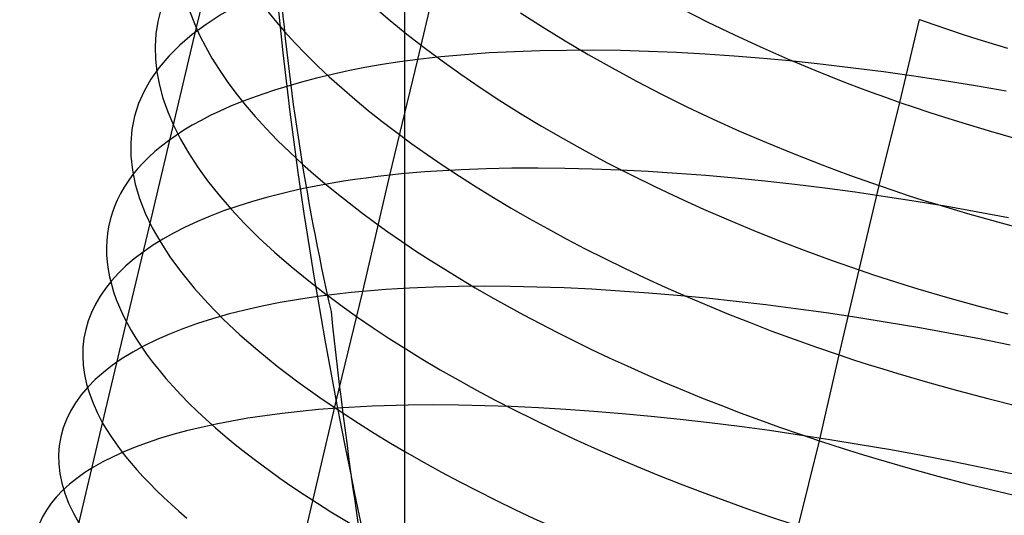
# Model space of a CAD drawing. Extents: x -383 to 1849, y -1185 to -529.
# Tile 776 of 870: x 1802 to 1817, y -990 to -982. Entities that reach past the tile are written whole.
import ezdxf

# ---------------------------------------------------------------- set-up
doc = ezdxf.new("R2010")
doc.units = 0
doc.layers.add('PREDEFINITO', color=7, linetype='CONTINUOUS')

msp = doc.modelspace()

# ---------------------------------------------------------------- linework, layer by layer
at = {"layer": 'PREDEFINITO'}
for p, q in [((1807.644, -1016.516, 663.883), (1807.644, -807.082, 663.883)), ((1804.4, -982.082, 496.918), (1804.76, -980.58, 497.543)), ((1807.849, -982.557, 481.558), (1808.266, -980.769, 482.189)), ((1807.168, -981.736, 502.646), (1807.417, -981.949, 502.966)), ((1809.447, -981.829, 505.327), (1809.788, -982.049, 505.604)), ((1811.965, -981.775, 507.449), (1812.362, -981.975, 507.654)), ((1807.417, -981.949, 502.966), (1807.676, -982.161, 503.278)), ((1812.362, -981.975, 507.654), (1812.767, -982.171, 507.847)), ((1815.35, -983.225, 508.715), (1815.655, -981.936, 509.354)), ((1815.655, -981.936, 509.354), (1815.881, -982.014, 509.402)), ((1803.677, -985.13, 495.777), (1804.4, -982.082, 496.918)), ((1805.774, -982.12, 500.352), (1805.935, -982.296, 500.652)), ((1807.676, -982.161, 503.278), (1807.946, -982.371, 503.583)), ((1809.788, -982.049, 505.604), (1810.139, -982.266, 505.871)), ((1815.881, -982.014, 509.402), (1816.107, -982.091, 509.447)), ((1816.107, -982.091, 509.447), (1816.335, -982.166, 509.488)), ((1805.935, -982.296, 500.652), (1806.105, -982.473, 500.948)), ((1810.139, -982.266, 505.871), (1810.5, -982.479, 506.126)), ((1812.767, -982.171, 507.847), (1813.18, -982.361, 508.026)), ((1816.335, -982.166, 509.488), (1816.565, -982.239, 509.525)), ((1816.565, -982.239, 509.525), (1817.027, -982.379, 509.588)), ((1807.946, -982.371, 503.583), (1808.226, -982.58, 503.879)), ((1808.96, -982.456, 480.616), (1808.579, -982.483, 480.918)), ((1809.351, -982.436, 480.325), (1808.96, -982.456, 480.616)), ((1809.751, -982.422, 480.046), (1809.351, -982.436, 480.325)), ((1810.16, -982.415, 479.779), (1809.751, -982.422, 480.046)), ((1810.578, -982.414, 479.524), (1810.16, -982.415, 479.779)), ((1811.003, -982.42, 479.282), (1810.578, -982.414, 479.524)), ((1811.436, -982.432, 479.052), (1811.003, -982.42, 479.282)), ((1811.875, -982.451, 478.835), (1811.436, -982.432, 479.052)), ((1812.321, -982.475, 478.631), (1811.875, -982.451, 478.835)), ((1813.18, -982.361, 508.026), (1813.6, -982.546, 508.192)), ((1806.105, -982.473, 500.948), (1806.283, -982.649, 501.239)), ((1807.567, -982.595, 481.83), (1807.292, -982.637, 482.108)), ((1807.415, -984.358, 480.977), (1807.849, -982.557, 481.558)), ((1807.849, -982.557, 481.558), (1807.567, -982.595, 481.83)), ((1808.027, -982.536, 481.394), (1807.849, -982.557, 481.558)), ((1808.209, -982.517, 481.233), (1808.027, -982.536, 481.394)), ((1808.392, -982.499, 481.074), (1808.209, -982.517, 481.233)), ((1808.226, -982.58, 503.879), (1808.517, -982.787, 504.167)), ((1808.579, -982.483, 480.918), (1808.392, -982.499, 481.074)), ((1810.5, -982.479, 506.126), (1810.871, -982.689, 506.37)), ((1812.772, -982.506, 478.44), (1812.321, -982.475, 478.631)), ((1813.228, -982.543, 478.262), (1812.772, -982.506, 478.44)), ((1813.689, -982.586, 478.097), (1813.228, -982.543, 478.262)), ((1813.6, -982.546, 508.192), (1814.028, -982.725, 508.344)), ((1814.155, -982.635, 477.946), (1813.689, -982.586, 478.097)), ((1806.283, -982.649, 501.239), (1806.469, -982.825, 501.526)), ((1806.766, -982.735, 482.685), (1806.515, -982.789, 482.984)), ((1807.026, -982.684, 482.393), (1806.766, -982.735, 482.685)), ((1807.292, -982.637, 482.108), (1807.026, -982.684, 482.393)), ((1810.871, -982.689, 506.37), (1811.251, -982.894, 506.602)), ((1814.028, -982.725, 508.344), (1814.462, -982.898, 508.482)), ((1814.624, -982.69, 477.808), (1814.155, -982.635, 477.946)), ((1815.096, -982.751, 477.684), (1814.624, -982.69, 477.808)), ((1815.57, -982.817, 477.573), (1815.096, -982.751, 477.684)), ((1806.036, -982.911, 483.598), (1805.809, -982.978, 483.914)), ((1806.272, -982.848, 483.288), (1806.036, -982.911, 483.598)), ((1806.515, -982.789, 482.984), (1806.272, -982.848, 483.288)), ((1806.469, -982.825, 501.526), (1806.664, -983.001, 501.807)), ((1808.517, -982.787, 504.167), (1808.817, -982.992, 504.447)), ((1811.251, -982.894, 506.602), (1811.64, -983.095, 506.821)), ((1814.462, -982.898, 508.482), (1814.682, -982.982, 508.546)), ((1816.047, -982.889, 477.477), (1815.57, -982.817, 477.573)), ((1816.525, -982.967, 477.395), (1816.047, -982.889, 477.477)), ((1806.664, -983.001, 501.807), (1806.867, -983.176, 502.084)), ((1808.817, -982.992, 504.447), (1809.126, -983.195, 504.717)), ((1814.682, -982.982, 508.546), (1814.903, -983.064, 508.606)), ((1814.903, -983.064, 508.606), (1815.125, -983.145, 508.662)), ((1817.004, -983.051, 477.327), (1816.525, -982.967, 477.395)), ((1806.867, -983.176, 502.084), (1807.078, -983.35, 502.355)), ((1809.126, -983.195, 504.717), (1809.445, -983.396, 504.978)), ((1811.64, -983.095, 506.821), (1812.037, -983.292, 507.028)), ((1815.028, -984.521, 508.098), (1815.35, -983.225, 508.715)), ((1815.125, -983.145, 508.662), (1815.35, -983.225, 508.715)), ((1815.35, -983.225, 508.715), (1815.575, -983.302, 508.764)), ((1807.078, -983.35, 502.355), (1807.296, -983.524, 502.621)), ((1812.037, -983.292, 507.028), (1812.443, -983.484, 507.222)), ((1815.575, -983.302, 508.764), (1815.802, -983.378, 508.809)), ((1815.802, -983.378, 508.809), (1816.031, -983.452, 508.85)), ((1807.296, -983.524, 502.621), (1807.522, -983.696, 502.881)), ((1809.445, -983.396, 504.978), (1809.773, -983.593, 505.23)), ((1812.443, -983.484, 507.222), (1812.856, -983.671, 507.403)), ((1816.031, -983.452, 508.85), (1816.26, -983.524, 508.888)), ((1816.26, -983.524, 508.888), (1816.723, -983.664, 508.952)), ((1807.522, -983.696, 502.881), (1807.755, -983.868, 503.136)), ((1809.773, -983.593, 505.23), (1810.109, -983.788, 505.472)), ((1812.856, -983.671, 507.403), (1813.277, -983.852, 507.571)), ((1816.723, -983.664, 508.952), (1817.189, -983.796, 509.001)), ((1810.109, -983.788, 505.472), (1810.454, -983.98, 505.704)), ((1807.755, -983.868, 503.136), (1807.995, -984.039, 503.384)), ((1810.454, -983.98, 505.704), (1810.807, -984.169, 505.925)), ((1813.277, -983.852, 507.571), (1813.705, -984.028, 507.724)), ((1807.995, -984.039, 503.384), (1808.243, -984.208, 503.627)), ((1813.705, -984.028, 507.724), (1814.14, -984.199, 507.863)), ((1806.056, -984.187, 500.82), (1806.227, -984.339, 501.075)), ((1807.957, -984.309, 480.489), (1807.773, -984.324, 480.649)), ((1808.143, -984.296, 480.333), (1807.957, -984.309, 480.489)), ((1808.523, -984.275, 480.028), (1808.143, -984.296, 480.333)), ((1808.243, -984.208, 503.627), (1808.497, -984.376, 503.863)), ((1808.913, -984.26, 479.735), (1808.523, -984.275, 480.028)), ((1809.312, -984.251, 479.454), (1808.913, -984.26, 479.735)), ((1809.721, -984.249, 479.185), (1809.312, -984.251, 479.454)), ((1810.138, -984.254, 478.929), (1809.721, -984.249, 479.185)), ((1810.562, -984.264, 478.685), (1810.138, -984.254, 478.929)), ((1810.995, -984.28, 478.454), (1810.562, -984.264, 478.685)), ((1810.807, -984.169, 505.925), (1811.167, -984.354, 506.136)), ((1811.434, -984.303, 478.235), (1810.995, -984.28, 478.454)), ((1811.879, -984.332, 478.029), (1811.434, -984.303, 478.235)), ((1814.14, -984.199, 507.863), (1814.359, -984.282, 507.928)), ((1814.359, -984.282, 507.928), (1814.581, -984.363, 507.988)), ((1806.227, -984.339, 501.075), (1806.404, -984.49, 501.325)), ((1806.69, -984.454, 481.713), (1806.517, -984.482, 481.905)), ((1806.866, -984.427, 481.525), (1806.69, -984.454, 481.713)), ((1807.046, -984.403, 481.339), (1806.866, -984.427, 481.525)), ((1806.993, -986.169, 480.416), (1807.415, -984.358, 480.977)), ((1807.228, -984.38, 481.157), (1807.046, -984.403, 481.339)), ((1807.415, -984.358, 480.977), (1807.228, -984.38, 481.157)), ((1807.592, -984.34, 480.812), (1807.415, -984.358, 480.977)), ((1807.773, -984.324, 480.649), (1807.592, -984.34, 480.812)), ((1808.497, -984.376, 503.863), (1808.758, -984.542, 504.093)), ((1811.167, -984.354, 506.136), (1811.535, -984.535, 506.336)), ((1812.33, -984.366, 477.837), (1811.879, -984.332, 478.029)), ((1812.786, -984.406, 477.657), (1812.33, -984.366, 477.837)), ((1813.247, -984.453, 477.491), (1812.786, -984.406, 477.657)), ((1813.713, -984.505, 477.338), (1813.247, -984.453, 477.491)), ((1814.581, -984.363, 507.988), (1814.804, -984.443, 508.045)), ((1814.804, -984.443, 508.045), (1815.028, -984.521, 508.098)), ((1806.019, -984.578, 482.496), (1805.762, -984.637, 482.827)), ((1806.181, -984.545, 482.296), (1806.019, -984.578, 482.496)), ((1806.347, -984.513, 482.099), (1806.181, -984.545, 482.296)), ((1806.517, -984.482, 481.905), (1806.347, -984.513, 482.099)), ((1806.404, -984.49, 501.325), (1806.588, -984.641, 501.571)), ((1808.758, -984.542, 504.093), (1809.026, -984.707, 504.316)), ((1811.535, -984.535, 506.336), (1811.911, -984.713, 506.524)), ((1814.181, -984.562, 477.199), (1813.713, -984.505, 477.338)), ((1814.654, -984.625, 477.074), (1814.181, -984.562, 477.199)), ((1814.716, -985.833, 507.509), (1815.028, -984.521, 508.098)), ((1815.028, -984.521, 508.098), (1815.254, -984.598, 508.147)), ((1815.254, -984.598, 508.147), (1815.481, -984.673, 508.193)), ((1805.276, -984.767, 483.508), (1805.047, -984.839, 483.858)), ((1805.514, -984.7, 483.165), (1805.276, -984.767, 483.508)), ((1805.762, -984.637, 482.827), (1805.514, -984.7, 483.165)), ((1806.588, -984.641, 501.571), (1806.778, -984.791, 501.813)), ((1809.026, -984.707, 504.316), (1809.3, -984.871, 504.533)), ((1811.911, -984.713, 506.524), (1812.293, -984.887, 506.702)), ((1815.128, -984.694, 476.963), (1814.654, -984.625, 477.074)), ((1815.605, -984.768, 476.866), (1815.128, -984.694, 476.963)), ((1815.481, -984.673, 508.193), (1815.71, -984.746, 508.234)), ((1816.084, -984.848, 476.782), (1815.605, -984.768, 476.866)), ((1815.71, -984.746, 508.234), (1815.939, -984.817, 508.272)), ((1804.827, -984.915, 484.214), (1804.618, -984.995, 484.575)), ((1805.047, -984.839, 483.858), (1804.827, -984.915, 484.214)), ((1806.778, -984.791, 501.813), (1806.973, -984.941, 502.051)), ((1809.3, -984.871, 504.533), (1809.579, -985.032, 504.743)), ((1812.293, -984.887, 506.702), (1812.682, -985.056, 506.867)), ((1815.939, -984.817, 508.272), (1816.402, -984.956, 508.337)), ((1816.563, -984.933, 476.714), (1816.084, -984.848, 476.782)), ((1804.618, -984.995, 484.575), (1804.418, -985.079, 484.941)), ((1806.973, -984.941, 502.051), (1807.175, -985.09, 502.284)), ((1809.579, -985.032, 504.743), (1809.865, -985.191, 504.945)), ((1812.682, -985.056, 506.867), (1813.077, -985.221, 507.021)), ((1816.402, -984.956, 508.337), (1816.869, -985.087, 508.386)), ((1817.043, -985.023, 476.66), (1816.563, -984.933, 476.714)), ((1803.312, -986.668, 495.249), (1803.677, -985.13, 495.777)), ((1804.229, -985.167, 485.311), (1804.049, -985.259, 485.686)), ((1804.418, -985.079, 484.941), (1804.229, -985.167, 485.311)), ((1807.175, -985.09, 502.284), (1807.383, -985.239, 502.513)), ((1809.865, -985.191, 504.945), (1810.157, -985.349, 505.141)), ((1813.077, -985.221, 507.021), (1813.478, -985.382, 507.162)), ((1816.869, -985.087, 508.386), (1817.34, -985.212, 508.421)), ((1803.88, -985.355, 486.065), (1803.721, -985.454, 486.448)), ((1804.049, -985.259, 485.686), (1803.88, -985.355, 486.065)), ((1807.383, -985.239, 502.513), (1807.596, -985.387, 502.737)), ((1810.157, -985.349, 505.141), (1810.455, -985.504, 505.329)), ((1813.478, -985.382, 507.162), (1813.885, -985.537, 507.291)), ((1803.721, -985.454, 486.448), (1803.572, -985.557, 486.834)), ((1807.596, -985.387, 502.737), (1807.815, -985.534, 502.957)), ((1807.815, -985.534, 502.957), (1808.039, -985.68, 503.171)), ((1810.455, -985.504, 505.329), (1810.758, -985.657, 505.509)), ((1803.434, -985.663, 487.223), (1803.306, -985.772, 487.614)), ((1803.572, -985.557, 486.834), (1803.434, -985.663, 487.223)), ((1808.039, -985.68, 503.171), (1808.268, -985.824, 503.381)), ((1810.758, -985.657, 505.509), (1811.066, -985.808, 505.682)), ((1813.885, -985.537, 507.291), (1814.298, -985.688, 507.407)), ((1814.298, -985.688, 507.407), (1814.716, -985.833, 507.509)), ((1803.306, -985.772, 487.614), (1803.189, -985.885, 488.009)), ((1808.268, -985.824, 503.381), (1808.503, -985.968, 503.585)), ((1811.066, -985.808, 505.682), (1811.379, -985.956, 505.846)), ((1814.404, -987.156, 506.947), (1814.716, -985.833, 507.509)), ((1814.716, -985.833, 507.509), (1814.942, -985.909, 507.559)), ((1803.189, -985.885, 488.009), (1803.083, -986.001, 488.405)), ((1808.503, -985.968, 503.585), (1808.743, -986.111, 503.784)), ((1811.379, -985.956, 505.846), (1811.698, -986.101, 506.003)), ((1814.942, -985.909, 507.559), (1815.169, -985.983, 507.605)), ((1815.169, -985.983, 507.605), (1815.398, -986.055, 507.647)), ((1802.988, -986.121, 488.803), (1802.904, -986.243, 489.202)), ((1803.083, -986.001, 488.405), (1802.988, -986.121, 488.803)), ((1807.349, -986.14, 480.085), (1807.17, -986.154, 480.249)), ((1807.532, -986.128, 479.925), (1807.349, -986.14, 480.085)), ((1807.717, -986.118, 479.767), (1807.532, -986.128, 479.925)), ((1808.095, -986.102, 479.46), (1807.717, -986.118, 479.767)), ((1808.483, -986.092, 479.164), (1808.095, -986.102, 479.46)), ((1808.881, -986.089, 478.882), (1808.483, -986.092, 479.164)), ((1808.743, -986.111, 503.784), (1808.987, -986.252, 503.978)), ((1809.288, -986.091, 478.611), (1808.881, -986.089, 478.882)), ((1809.703, -986.1, 478.353), (1809.288, -986.091, 478.611)), ((1810.126, -986.115, 478.107), (1809.703, -986.1, 478.353)), ((1810.556, -986.135, 477.874), (1810.126, -986.115, 478.107)), ((1810.994, -986.162, 477.654), (1810.556, -986.135, 477.874)), ((1811.698, -986.101, 506.003), (1812.021, -986.244, 506.152)), ((1815.398, -986.055, 507.647), (1815.628, -986.126, 507.685)), ((1815.628, -986.126, 507.685), (1816.091, -986.263, 507.75)), ((1802.904, -986.243, 489.202), (1802.831, -986.368, 489.602)), ((1805.994, -986.293, 481.473), (1805.704, -986.343, 481.822)), ((1806.294, -986.248, 481.133), (1805.994, -986.293, 481.473)), ((1806.464, -986.226, 480.949), (1806.294, -986.248, 481.133)), ((1806.637, -986.205, 480.769), (1806.464, -986.226, 480.949)), ((1806.58, -987.875, 479.937), (1806.993, -986.169, 480.416)), ((1806.813, -986.186, 480.591), (1806.637, -986.205, 480.769)), ((1806.993, -986.169, 480.416), (1806.813, -986.186, 480.591)), ((1807.17, -986.154, 480.249), (1806.993, -986.169, 480.416)), ((1808.987, -986.252, 503.978), (1809.237, -986.392, 504.166)), ((1811.438, -986.194, 477.447), (1810.994, -986.162, 477.654)), ((1811.887, -986.232, 477.253), (1811.438, -986.194, 477.447)), ((1812.342, -986.275, 477.072), (1811.887, -986.232, 477.253)), ((1812.021, -986.244, 506.152), (1812.349, -986.384, 506.292)), ((1812.802, -986.324, 476.905), (1812.342, -986.275, 477.072)), ((1816.091, -986.263, 507.75), (1816.558, -986.394, 507.8)), ((1802.831, -986.368, 489.602), (1802.769, -986.496, 490.003)), ((1805.425, -986.398, 482.18), (1805.156, -986.459, 482.545)), ((1805.704, -986.343, 481.822), (1805.425, -986.398, 482.18)), ((1809.237, -986.392, 504.166), (1809.491, -986.531, 504.349)), ((1812.349, -986.384, 506.292), (1812.681, -986.521, 506.423)), ((1813.265, -986.379, 476.752), (1812.802, -986.324, 476.905)), ((1813.733, -986.439, 476.612), (1813.265, -986.379, 476.752)), ((1814.204, -986.504, 476.486), (1813.733, -986.439, 476.612)), ((1816.558, -986.394, 507.8), (1817.029, -986.518, 507.836)), ((1802.769, -986.496, 490.003), (1802.719, -986.626, 490.405)), ((1804.653, -986.594, 483.298), (1804.418, -986.669, 483.685)), ((1804.899, -986.524, 482.918), (1804.653, -986.594, 483.298)), ((1805.156, -986.459, 482.545), (1804.899, -986.524, 482.918)), ((1809.491, -986.531, 504.349), (1809.75, -986.668, 504.525)), ((1812.681, -986.521, 506.423), (1813.018, -986.654, 506.546)), ((1814.678, -986.575, 476.374), (1814.204, -986.504, 476.486)), ((1815.153, -986.651, 476.276), (1814.678, -986.575, 476.374)), ((1802.68, -986.76, 490.806), (1802.653, -986.896, 491.208)), ((1802.719, -986.626, 490.405), (1802.68, -986.76, 490.806)), ((1802.944, -988.217, 494.755), (1803.312, -986.668, 495.249)), ((1804.194, -986.749, 484.078), (1803.982, -986.833, 484.477)), ((1804.418, -986.669, 483.685), (1804.194, -986.749, 484.078)), ((1809.75, -986.668, 504.525), (1810.013, -986.804, 504.697)), ((1813.018, -986.654, 506.546), (1813.358, -986.785, 506.66)), ((1815.631, -986.732, 476.193), (1815.153, -986.651, 476.276)), ((1816.109, -986.818, 476.124), (1815.631, -986.732, 476.193)), ((1802.653, -986.896, 491.208), (1802.637, -987.034, 491.608)), ((1803.982, -986.833, 484.477), (1803.781, -986.922, 484.881)), ((1810.013, -986.804, 504.697), (1810.28, -986.938, 504.862)), ((1813.358, -986.785, 506.66), (1813.703, -986.912, 506.765)), ((1813.703, -986.912, 506.765), (1814.052, -987.036, 506.861)), ((1816.588, -986.909, 476.07), (1816.109, -986.818, 476.124)), ((1817.068, -987.005, 476.031), (1816.588, -986.909, 476.07)), ((1802.637, -987.034, 491.608), (1802.633, -987.174, 492.008)), ((1803.592, -987.015, 485.29), (1803.415, -987.112, 485.704)), ((1803.781, -986.922, 484.881), (1803.592, -987.015, 485.29)), ((1810.28, -986.938, 504.862), (1810.552, -987.07, 505.021)), ((1814.052, -987.036, 506.861), (1814.404, -987.156, 506.947)), ((1802.633, -987.174, 492.008), (1802.641, -987.317, 492.407)), ((1803.25, -987.214, 486.122), (1803.097, -987.319, 486.544)), ((1803.415, -987.112, 485.704), (1803.25, -987.214, 486.122)), ((1810.552, -987.07, 505.021), (1810.828, -987.201, 505.173)), ((1810.828, -987.201, 505.173), (1811.108, -987.329, 505.32)), ((1814.098, -988.493, 506.412), (1814.404, -987.156, 506.947)), ((1814.404, -987.156, 506.947), (1814.63, -987.231, 506.997)), ((1802.641, -987.317, 492.407), (1802.661, -987.463, 492.804)), ((1803.097, -987.319, 486.544), (1802.957, -987.428, 486.969)), ((1811.108, -987.329, 505.32), (1811.391, -987.456, 505.46)), ((1814.63, -987.231, 506.997), (1814.857, -987.304, 507.043)), ((1814.857, -987.304, 507.043), (1815.086, -987.376, 507.086)), ((1802.661, -987.463, 492.804), (1802.693, -987.61, 493.199)), ((1802.957, -987.428, 486.969), (1802.829, -987.541, 487.397)), ((1811.391, -987.456, 505.46), (1811.679, -987.58, 505.594)), ((1815.086, -987.376, 507.086), (1815.316, -987.446, 507.124)), ((1815.316, -987.446, 507.124), (1815.78, -987.582, 507.19)), ((1802.713, -987.658, 487.827), (1802.611, -987.779, 488.26)), ((1802.693, -987.61, 493.199), (1802.737, -987.759, 493.592)), ((1802.829, -987.541, 487.397), (1802.713, -987.658, 487.827)), ((1811.679, -987.58, 505.594), (1811.97, -987.702, 505.72)), ((1815.78, -987.582, 507.19), (1816.247, -987.712, 507.24)), ((1802.611, -987.779, 488.26), (1802.521, -987.902, 488.694)), ((1802.737, -987.759, 493.592), (1802.794, -987.91, 493.983)), ((1811.97, -987.702, 505.72), (1812.264, -987.823, 505.84)), ((1812.264, -987.823, 505.84), (1812.562, -987.94, 505.954)), ((1816.247, -987.712, 507.24), (1816.718, -987.836, 507.276)), ((1802.521, -987.902, 488.694), (1802.443, -988.03, 489.129)), ((1802.794, -987.91, 493.983), (1802.863, -988.063, 494.37)), ((1805.691, -991.657, 478.966), (1806.58, -987.875, 479.937)), ((1806.777, -987.974, 479.693), (1806.601, -987.986, 479.859)), ((1806.956, -987.964, 479.53), (1806.777, -987.974, 479.693)), ((1807.138, -987.956, 479.37), (1806.956, -987.964, 479.53)), ((1807.323, -987.949, 479.212), (1807.138, -987.956, 479.37)), ((1807.7, -987.94, 478.906), (1807.323, -987.949, 479.212)), ((1808.087, -987.936, 478.613), (1807.7, -987.94, 478.906)), ((1808.483, -987.939, 478.331), (1808.087, -987.936, 478.613)), ((1808.889, -987.947, 478.061), (1808.483, -987.939, 478.331)), ((1809.302, -987.961, 477.804), (1808.889, -987.947, 478.061)), ((1809.724, -987.981, 477.559), (1809.302, -987.961, 477.804)), ((1810.153, -988.007, 477.327), (1809.724, -987.981, 477.559)), ((1812.562, -987.94, 505.954), (1812.863, -988.056, 506.06)), ((1816.718, -987.836, 507.276), (1817.192, -987.953, 507.297)), ((1802.443, -988.03, 489.129), (1802.379, -988.16, 489.566)), ((1802.863, -988.063, 494.37), (1802.944, -988.217, 494.755)), ((1810.589, -988.038, 477.107), (1810.153, -988.007, 477.327)), ((1811.031, -988.074, 476.901), (1810.589, -988.038, 477.107)), ((1811.479, -988.116, 476.708), (1811.031, -988.074, 476.901)), ((1811.932, -988.163, 476.528), (1811.479, -988.116, 476.708)), ((1812.863, -988.056, 506.06), (1813.168, -988.169, 506.159)), ((1802.203, -991.341, 493.854), (1802.944, -988.217, 494.755)), ((1802.329, -988.294, 490.002), (1802.291, -988.43, 490.439)), ((1802.379, -988.16, 489.566), (1802.329, -988.294, 490.002)), ((1802.944, -988.217, 494.755), (1803.005, -988.32, 495.005)), ((1812.39, -988.216, 476.361), (1811.932, -988.163, 476.528)), ((1812.853, -988.273, 476.208), (1812.39, -988.216, 476.361)), ((1813.319, -988.336, 476.068), (1812.853, -988.273, 476.208)), ((1813.168, -988.169, 506.159), (1813.475, -988.28, 506.251)), ((1813.475, -988.28, 506.251), (1813.785, -988.388, 506.335)), ((1802.291, -988.43, 490.439), (1802.267, -988.57, 490.875)), ((1803.005, -988.32, 495.005), (1803.071, -988.423, 495.255)), ((1803.071, -988.423, 495.255), (1803.142, -988.527, 495.502)), ((1813.788, -988.404, 475.943), (1813.319, -988.336, 476.068)), ((1813.785, -988.388, 506.335), (1814.098, -988.493, 506.412)), ((1814.26, -988.477, 475.831), (1813.788, -988.404, 475.943)), ((1802.267, -988.57, 490.875), (1802.257, -988.712, 491.311)), ((1803.142, -988.527, 495.502), (1803.218, -988.631, 495.748)), ((1813.769, -989.833, 505.898), (1814.098, -988.493, 506.412)), ((1814.098, -988.493, 506.412), (1814.325, -988.567, 506.463)), ((1814.734, -988.555, 475.734), (1814.26, -988.477, 475.831)), ((1814.325, -988.567, 506.463), (1814.553, -988.639, 506.509)), ((1815.21, -988.637, 475.651), (1814.734, -988.555, 475.734)), ((1802.257, -988.712, 491.311), (1802.261, -988.857, 491.745)), ((1803.218, -988.631, 495.748), (1803.3, -988.736, 495.992)), ((1803.3, -988.736, 495.992), (1803.387, -988.842, 496.234)), ((1814.553, -988.639, 506.509), (1814.782, -988.71, 506.552)), ((1814.782, -988.71, 506.552), (1815.012, -988.78, 506.591)), ((1815.687, -988.724, 475.582), (1815.21, -988.637, 475.651)), ((1816.164, -988.816, 475.528), (1815.687, -988.724, 475.582)), ((1802.261, -988.857, 491.745), (1802.278, -989.005, 492.177)), ((1803.387, -988.842, 496.234), (1803.478, -988.948, 496.474)), ((1815.012, -988.78, 506.591), (1815.475, -988.915, 506.657)), ((1816.642, -988.913, 475.489), (1816.164, -988.816, 475.528)), ((1802.278, -989.005, 492.177), (1802.309, -989.155, 492.607)), ((1803.478, -988.948, 496.474), (1803.575, -989.054, 496.713)), ((1803.575, -989.054, 496.713), (1803.677, -989.161, 496.949)), ((1815.475, -988.915, 506.657), (1815.943, -989.044, 506.708)), ((1815.943, -989.044, 506.708), (1816.414, -989.167, 506.744)), ((1817.119, -989.014, 475.465), (1816.642, -988.913, 475.489)), ((1802.309, -989.155, 492.607), (1802.355, -989.308, 493.035)), ((1803.677, -989.161, 496.949), (1803.783, -989.268, 497.183)), ((1816.414, -989.167, 506.744), (1816.888, -989.284, 506.765)), ((1802.355, -989.308, 493.035), (1802.415, -989.463, 493.46)), ((1803.783, -989.268, 497.183), (1803.895, -989.375, 497.415)), ((1816.888, -989.284, 506.765), (1817.364, -989.395, 506.771)), ((1802.415, -989.463, 493.46), (1802.489, -989.62, 493.882)), ((1803.895, -989.375, 497.415), (1804.011, -989.483, 497.644)), ((1804.011, -989.483, 497.644), (1804.131, -989.591, 497.872)), ((1802.489, -989.62, 493.882), (1802.577, -989.779, 494.299)), ((1804.131, -989.591, 497.872), (1804.256, -989.699, 498.097))]:
    msp.add_line(p, q, dxfattribs=at)
at = {"layer": 'PREDEFINITO', "extrusion": (0.201842, 0.887698, 0.413827)}
msp.add_arc((-1991.048, 678.953, -300.286), 14.381, 350.5704, 29.9167, dxfattribs=at)
at = {"layer": 'PREDEFINITO', "extrusion": (0.203466, 0.895171, 0.396574)}
msp.add_arc((-1991.142, 673.194, -314.933), 14.548, 343.5013, 35.3173, dxfattribs=at)
at = {"layer": 'PREDEFINITO', "extrusion": (0.205286, 0.902292, 0.379114)}
msp.add_arc((-1991.427, 666.952, -328.984), 14.728, 336.476, 40.4708, dxfattribs=at)
at = {"layer": 'PREDEFINITO', "extrusion": (-0.887577, -0.366337, 0.279293)}
msp.add_arc((1627.741, 856.357, -1107.538), 42.712, 219.5802, 237.6645, dxfattribs=at)
at = {"layer": 'PREDEFINITO', "extrusion": (-0.001535, -0.222295, -0.974978)}
msp.add_arc((1852.008, 1052.219, -272.281), 39.733, 167.1411, 175.3037, dxfattribs=at)
at = {"layer": 'PREDEFINITO', "extrusion": (0.206756, 0.909108, 0.361629)}
msp.add_arc((-1991.413, 660.712, -343.38), 14.785, 332.2718, 44.2207, dxfattribs=at)
at = {"layer": 'PREDEFINITO', "extrusion": (0.208426, 0.915564, 0.34395)}
msp.add_arc((-1991.578, 653.995, -357.16), 14.847, 328.2615, 47.6327, dxfattribs=at)
at = {"layer": 'PREDEFINITO', "extrusion": (0.205237, 0.902278, 0.379173)}
msp.add_arc((-1991.689, 666.977, -329.029), 14.97, 39.8455, 136.3584, dxfattribs=at)
at = {"layer": 'PREDEFINITO', "extrusion": (0.058846, -0.053397, -0.996838)}
msp.add_arc((546.234, 2089.998, -340.777), 84.007, 216.58527, 221.58357, dxfattribs=at)
at = {"layer": 'PREDEFINITO', "extrusion": (0.212466, 0.933006, 0.290444)}
msp.add_arc((-1991.691, 632.798, -398.583), 14.963, 316.2907, 57.1979, dxfattribs=at)
at = {"layer": 'PREDEFINITO', "extrusion": (0.206827, 0.90912, 0.361557)}
msp.add_arc((-1991.704, 660.655, -343.301), 14.951, 43.496, 136.3845, dxfattribs=at)

doc.saveas('drawing.dxf')
